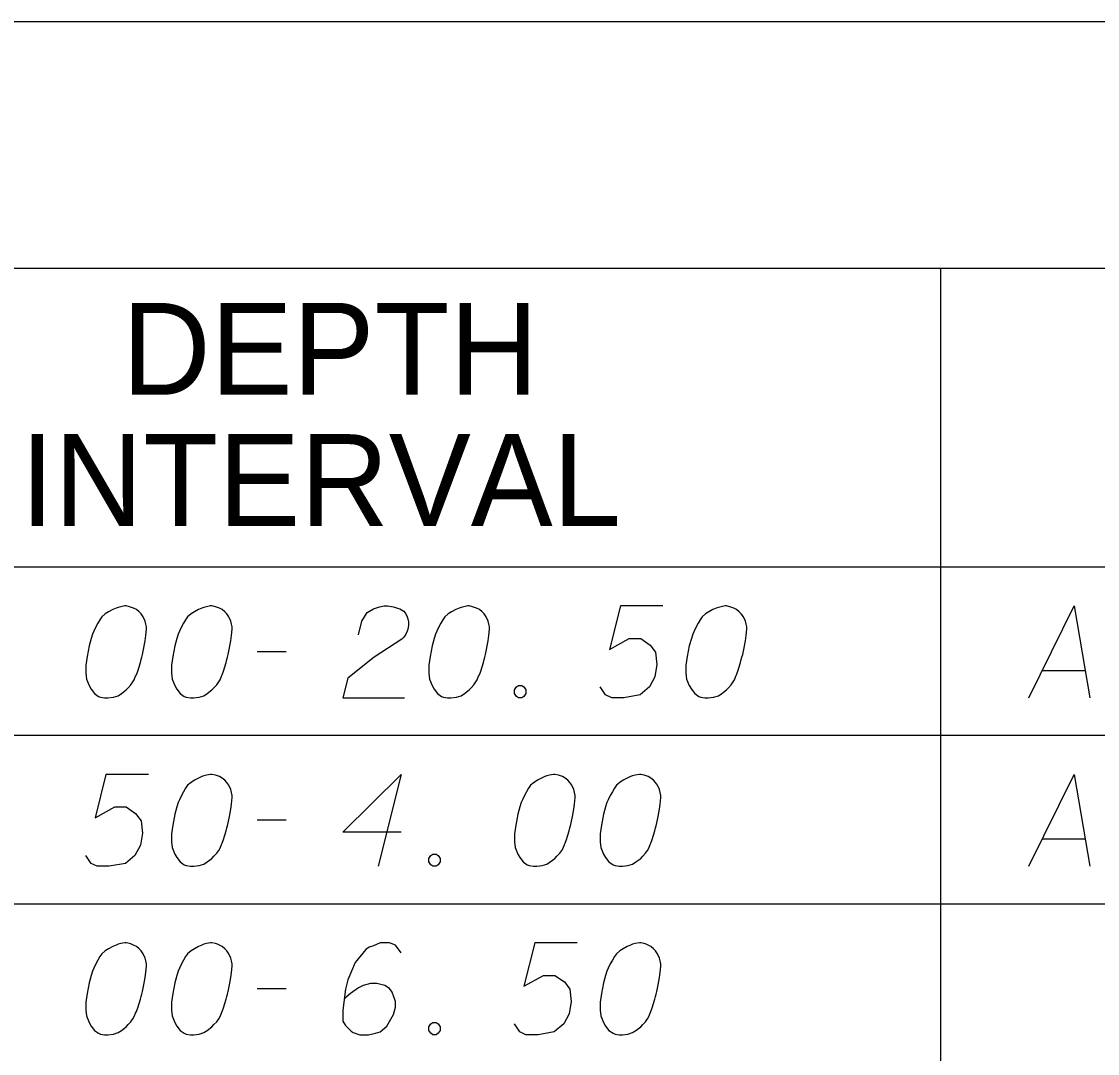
# Model space of a CAD drawing. Extents: x 2074207 to 2076812, y 516372 to 523312.
# Drawn here: x 2076397 to 2076453.3, y 520053.2 to 520107.1 of the extents above; entities that cross this region are included whole.
import ezdxf

# ---------------------------------------------------------------- set-up
doc = ezdxf.new("R2010")
doc.units = 0
for name, color, linetype in [('Prop DirtTable_ Soil Test Results - Outline (Major)', 7, 'Continuous'), ('Prop DirtTable_ Soil Test Results - Outline (Minor)', 7, 'Continuous'), ('Prop DirtTable_ Soil Test Results - Tx (Header - Small)', 7, 'Continuous'), ('Prop DirtTable_ Soil Test Results - Tx (Sample Data)', 7, 'Continuous')]:
    doc.layers.add(name, color=color, linetype=linetype)

msp = doc.modelspace()

# ---------------------------------------------------------------- linework, layer by layer
at = {"layer": 'Prop DirtTable_ Soil Test Results - Outline (Major)'}
for p, q in [((2076260.609, 520107.121), (2076811.903, 520107.121)), ((2076260.609, 520078.635), (2076811.903, 520078.635)), ((2076260.609, 520078.635), (2076811.903, 520078.635))]:
    msp.add_line(p, q, dxfattribs=at)
at = {"layer": 'Prop DirtTable_ Soil Test Results - Outline (Minor)'}
for p, q in [((2076260.609, 520094.235), (2076811.903, 520094.235)), ((2076445.062, 520094.235), (2076445.062, 520069.835)), ((2076260.609, 520069.835), (2076811.903, 520069.835)), ((2076260.609, 520069.835), (2076811.903, 520069.835)), ((2076445.063, 520069.835), (2076445.063, 520061.035)), ((2076260.609, 520061.035), (2076811.903, 520061.035)), ((2076260.609, 520061.035), (2076811.903, 520061.035)), ((2076445.063, 520061.035), (2076445.063, 520052.235))]:
    msp.add_line(p, q, dxfattribs=at)
at = {"layer": 'Prop DirtTable_ Soil Test Results - Tx (Sample Data)'}
for points in [[(2076402.512, 520076.591), (2076402.442, 520076.591), (2076402.23, 520076.553), (2076402.089, 520076.515), (2076401.983, 520076.477), (2076401.807, 520076.402), (2076401.595, 520076.288), (2076401.419, 520076.175), (2076401.242, 520076.024), (2076401.136, 520075.873), (2076401.031, 520075.684), (2076400.925, 520075.495), (2076400.819, 520075.268), (2076400.748, 520075.117), (2076400.678, 520074.89), (2076400.572, 520074.512), (2076400.466, 520073.945), (2076400.396, 520073.491), (2076400.396, 520073.076), (2076400.431, 520072.773), (2076400.572, 520072.433), (2076400.678, 520072.244), (2076400.854, 520072.017), (2076401.066, 520071.866), (2076401.172, 520071.828), (2076401.383, 520071.791), (2076401.56, 520071.791), (2076401.842, 520071.828), (2076402.089, 520071.904), (2076402.265, 520072.017), (2076402.512, 520072.206), (2076402.618, 520072.32), (2076402.759, 520072.471), (2076402.865, 520072.622), (2076402.935, 520072.736), (2076403.006, 520072.925), (2076403.041, 520073), (2076403.112, 520073.189), (2076403.182, 520073.416), (2076403.253, 520073.643), (2076403.288, 520073.794), (2076403.323, 520073.907), (2076403.359, 520074.058), (2076403.429, 520074.399), (2076403.465, 520074.588), (2076403.5, 520074.777), (2076403.535, 520075.041), (2076403.57, 520075.381), (2076403.57, 520075.495), (2076403.535, 520075.646), (2076403.5, 520075.797), (2076403.394, 520076.024), (2076403.288, 520076.175), (2076403.182, 520076.288), (2076403.041, 520076.402), (2076402.9, 520076.477), (2076402.794, 520076.515), (2076402.689, 520076.553), (2076402.512, 520076.591)], [(2076406.992, 520076.591), (2076406.922, 520076.591), (2076406.71, 520076.553), (2076406.569, 520076.515), (2076406.463, 520076.477), (2076406.287, 520076.402), (2076406.075, 520076.288), (2076405.899, 520076.175), (2076405.722, 520076.024), (2076405.616, 520075.873), (2076405.511, 520075.684), (2076405.405, 520075.495), (2076405.299, 520075.268), (2076405.228, 520075.117), (2076405.158, 520074.89), (2076405.052, 520074.512), (2076404.946, 520073.945), (2076404.876, 520073.491), (2076404.876, 520073.076), (2076404.911, 520072.773), (2076405.052, 520072.433), (2076405.158, 520072.244), (2076405.334, 520072.017), (2076405.546, 520071.866), (2076405.652, 520071.828), (2076405.863, 520071.791), (2076406.04, 520071.791), (2076406.322, 520071.828), (2076406.569, 520071.904), (2076406.745, 520072.017), (2076406.992, 520072.206), (2076407.098, 520072.32), (2076407.239, 520072.471), (2076407.345, 520072.622), (2076407.415, 520072.736), (2076407.486, 520072.925), (2076407.521, 520073), (2076407.592, 520073.189), (2076407.662, 520073.416), (2076407.733, 520073.643), (2076407.768, 520073.794), (2076407.803, 520073.907), (2076407.839, 520074.058), (2076407.909, 520074.399), (2076407.945, 520074.588), (2076407.98, 520074.777), (2076408.015, 520075.041), (2076408.05, 520075.381), (2076408.05, 520075.495), (2076408.015, 520075.646), (2076407.98, 520075.797), (2076407.874, 520076.024), (2076407.768, 520076.175), (2076407.662, 520076.288), (2076407.521, 520076.402), (2076407.38, 520076.477), (2076407.274, 520076.515), (2076407.169, 520076.553), (2076406.992, 520076.591)], [(2076414.647, 520075.079), (2076414.823, 520075.797), (2076415.106, 520076.251), (2076415.423, 520076.44), (2076415.74, 520076.553), (2076415.987, 520076.591), (2076416.164, 520076.591), (2076416.481, 520076.553), (2076416.693, 520076.477), (2076416.799, 520076.44), (2076417.01, 520076.326), (2076417.116, 520076.175), (2076417.187, 520076.024), (2076417.222, 520075.91), (2076417.257, 520075.759), (2076417.257, 520075.57), (2076417.222, 520075.381), (2076417.187, 520075.268), (2076417.116, 520075.117), (2076417.01, 520074.965), (2076416.905, 520074.852), (2076415.458, 520073.907), (2076414.083, 520072.811), (2076413.836, 520071.791), (2076417.046, 520071.791)], [(2076420.432, 520076.591), (2076420.362, 520076.591), (2076420.15, 520076.553), (2076420.009, 520076.515), (2076419.903, 520076.477), (2076419.727, 520076.402), (2076419.515, 520076.288), (2076419.339, 520076.175), (2076419.162, 520076.024), (2076419.056, 520075.873), (2076418.951, 520075.684), (2076418.845, 520075.495), (2076418.739, 520075.268), (2076418.668, 520075.117), (2076418.598, 520074.89), (2076418.492, 520074.512), (2076418.386, 520073.945), (2076418.316, 520073.491), (2076418.316, 520073.076), (2076418.351, 520072.773), (2076418.492, 520072.433), (2076418.598, 520072.244), (2076418.774, 520072.017), (2076418.986, 520071.866), (2076419.092, 520071.828), (2076419.303, 520071.791), (2076419.48, 520071.791), (2076419.762, 520071.828), (2076420.009, 520071.904), (2076420.185, 520072.017), (2076420.432, 520072.206), (2076420.538, 520072.32), (2076420.679, 520072.471), (2076420.785, 520072.622), (2076420.855, 520072.736), (2076420.926, 520072.925), (2076420.961, 520073), (2076421.032, 520073.189), (2076421.102, 520073.416), (2076421.173, 520073.643), (2076421.208, 520073.794), (2076421.243, 520073.907), (2076421.279, 520074.058), (2076421.349, 520074.399), (2076421.385, 520074.588), (2076421.42, 520074.777), (2076421.455, 520075.041), (2076421.49, 520075.381), (2076421.49, 520075.495), (2076421.455, 520075.646), (2076421.42, 520075.797), (2076421.314, 520076.024), (2076421.208, 520076.175), (2076421.102, 520076.288), (2076420.961, 520076.402), (2076420.82, 520076.477), (2076420.714, 520076.515), (2076420.609, 520076.553), (2076420.432, 520076.591)], [(2076430.556, 520076.591), (2076428.334, 520076.591), (2076427.769, 520074.323), (2076428.792, 520074.89), (2076429.392, 520074.89), (2076429.886, 520074.55), (2076430.168, 520074.172), (2076430.239, 520073.529), (2076430.133, 520072.887), (2076429.851, 520072.358), (2076429.357, 520071.942), (2076428.51, 520071.791), (2076427.875, 520071.791), (2076427.558, 520071.942), (2076427.276, 520072.358)], [(2076433.872, 520076.591), (2076433.802, 520076.591), (2076433.59, 520076.553), (2076433.449, 520076.515), (2076433.343, 520076.477), (2076433.167, 520076.402), (2076432.955, 520076.288), (2076432.779, 520076.175), (2076432.602, 520076.024), (2076432.496, 520075.873), (2076432.391, 520075.684), (2076432.285, 520075.495), (2076432.179, 520075.268), (2076432.108, 520075.117), (2076432.038, 520074.89), (2076431.932, 520074.512), (2076431.826, 520073.945), (2076431.756, 520073.491), (2076431.756, 520073.076), (2076431.791, 520072.773), (2076431.932, 520072.433), (2076432.038, 520072.244), (2076432.214, 520072.017), (2076432.426, 520071.866), (2076432.532, 520071.828), (2076432.743, 520071.791), (2076432.92, 520071.791), (2076433.202, 520071.828), (2076433.449, 520071.904), (2076433.625, 520072.017), (2076433.872, 520072.206), (2076433.978, 520072.32), (2076434.119, 520072.471), (2076434.225, 520072.622), (2076434.295, 520072.736), (2076434.366, 520072.925), (2076434.401, 520073), (2076434.472, 520073.189), (2076434.542, 520073.416), (2076434.613, 520073.643), (2076434.648, 520073.794), (2076434.683, 520073.907), (2076434.719, 520074.058), (2076434.789, 520074.399), (2076434.825, 520074.588), (2076434.86, 520074.777), (2076434.895, 520075.041), (2076434.93, 520075.381), (2076434.93, 520075.495), (2076434.895, 520075.646), (2076434.86, 520075.797), (2076434.754, 520076.024), (2076434.648, 520076.175), (2076434.542, 520076.288), (2076434.401, 520076.402), (2076434.26, 520076.477), (2076434.154, 520076.515), (2076434.049, 520076.553), (2076433.872, 520076.591)], [(2076449.676, 520071.791), (2076452.039, 520076.591), (2076452.85, 520071.791)], [(2076409.356, 520074.21), (2076410.872, 520074.21)], [(2076450.381, 520073.227), (2076452.603, 520073.227)], [(2076423.007, 520072.433), (2076423.184, 520072.433), (2076423.289, 520072.358), (2076423.395, 520072.206), (2076423.395, 520072.017), (2076423.289, 520071.866), (2076423.184, 520071.791), (2076423.007, 520071.791), (2076422.901, 520071.866), (2076422.796, 520072.017), (2076422.796, 520072.206), (2076422.901, 520072.358), (2076423.007, 520072.433)], [(2076403.676, 520067.791), (2076401.454, 520067.791), (2076400.889, 520065.523), (2076401.912, 520066.09), (2076402.512, 520066.09), (2076403.006, 520065.75), (2076403.288, 520065.372), (2076403.359, 520064.729), (2076403.253, 520064.087), (2076402.971, 520063.558), (2076402.477, 520063.142), (2076401.63, 520062.991), (2076400.995, 520062.991), (2076400.678, 520063.142), (2076400.396, 520063.558)], [(2076406.992, 520067.791), (2076406.922, 520067.791), (2076406.71, 520067.753), (2076406.569, 520067.715), (2076406.463, 520067.677), (2076406.287, 520067.602), (2076406.075, 520067.488), (2076405.899, 520067.375), (2076405.722, 520067.224), (2076405.616, 520067.073), (2076405.511, 520066.884), (2076405.405, 520066.695), (2076405.299, 520066.468), (2076405.228, 520066.317), (2076405.158, 520066.09), (2076405.052, 520065.712), (2076404.946, 520065.145), (2076404.876, 520064.691), (2076404.876, 520064.276), (2076404.911, 520063.973), (2076405.052, 520063.633), (2076405.158, 520063.444), (2076405.334, 520063.217), (2076405.546, 520063.066), (2076405.652, 520063.028), (2076405.863, 520062.991), (2076406.04, 520062.991), (2076406.322, 520063.028), (2076406.569, 520063.104), (2076406.745, 520063.217), (2076406.992, 520063.406), (2076407.098, 520063.52), (2076407.239, 520063.671), (2076407.345, 520063.822), (2076407.415, 520063.936), (2076407.486, 520064.125), (2076407.521, 520064.2), (2076407.592, 520064.389), (2076407.662, 520064.616), (2076407.733, 520064.843), (2076407.768, 520064.994), (2076407.803, 520065.107), (2076407.839, 520065.258), (2076407.909, 520065.599), (2076407.945, 520065.788), (2076407.98, 520065.977), (2076408.015, 520066.241), (2076408.05, 520066.581), (2076408.05, 520066.695), (2076408.015, 520066.846), (2076407.98, 520066.997), (2076407.874, 520067.224), (2076407.768, 520067.375), (2076407.662, 520067.488), (2076407.521, 520067.602), (2076407.38, 520067.677), (2076407.274, 520067.715), (2076407.169, 520067.753), (2076406.992, 520067.791)], [(2076416.869, 520064.767), (2076413.836, 520064.767), (2076416.869, 520067.791), (2076415.67, 520062.991)], [(2076424.912, 520067.791), (2076424.842, 520067.791), (2076424.63, 520067.753), (2076424.489, 520067.715), (2076424.383, 520067.677), (2076424.207, 520067.602), (2076423.995, 520067.488), (2076423.819, 520067.375), (2076423.642, 520067.224), (2076423.536, 520067.073), (2076423.431, 520066.884), (2076423.325, 520066.695), (2076423.219, 520066.468), (2076423.148, 520066.317), (2076423.078, 520066.09), (2076422.972, 520065.712), (2076422.866, 520065.145), (2076422.796, 520064.691), (2076422.796, 520064.276), (2076422.831, 520063.973), (2076422.972, 520063.633), (2076423.078, 520063.444), (2076423.254, 520063.217), (2076423.466, 520063.066), (2076423.572, 520063.028), (2076423.783, 520062.991), (2076423.96, 520062.991), (2076424.242, 520063.028), (2076424.489, 520063.104), (2076424.665, 520063.217), (2076424.912, 520063.406), (2076425.018, 520063.52), (2076425.159, 520063.671), (2076425.265, 520063.822), (2076425.335, 520063.936), (2076425.406, 520064.125), (2076425.441, 520064.2), (2076425.512, 520064.389), (2076425.582, 520064.616), (2076425.653, 520064.843), (2076425.688, 520064.994), (2076425.723, 520065.107), (2076425.759, 520065.258), (2076425.829, 520065.599), (2076425.865, 520065.788), (2076425.9, 520065.977), (2076425.935, 520066.241), (2076425.97, 520066.581), (2076425.97, 520066.695), (2076425.935, 520066.846), (2076425.9, 520066.997), (2076425.794, 520067.224), (2076425.688, 520067.375), (2076425.582, 520067.488), (2076425.441, 520067.602), (2076425.3, 520067.677), (2076425.194, 520067.715), (2076425.089, 520067.753), (2076424.912, 520067.791)], [(2076429.392, 520067.791), (2076429.322, 520067.791), (2076429.11, 520067.753), (2076428.969, 520067.715), (2076428.863, 520067.677), (2076428.687, 520067.602), (2076428.475, 520067.488), (2076428.299, 520067.375), (2076428.122, 520067.224), (2076428.016, 520067.073), (2076427.911, 520066.884), (2076427.805, 520066.695), (2076427.699, 520066.468), (2076427.628, 520066.317), (2076427.558, 520066.09), (2076427.452, 520065.712), (2076427.346, 520065.145), (2076427.276, 520064.691), (2076427.276, 520064.276), (2076427.311, 520063.973), (2076427.452, 520063.633), (2076427.558, 520063.444), (2076427.734, 520063.217), (2076427.946, 520063.066), (2076428.052, 520063.028), (2076428.263, 520062.991), (2076428.44, 520062.991), (2076428.722, 520063.028), (2076428.969, 520063.104), (2076429.145, 520063.217), (2076429.392, 520063.406), (2076429.498, 520063.52), (2076429.639, 520063.671), (2076429.745, 520063.822), (2076429.815, 520063.936), (2076429.886, 520064.125), (2076429.921, 520064.2), (2076429.992, 520064.389), (2076430.062, 520064.616), (2076430.133, 520064.843), (2076430.168, 520064.994), (2076430.203, 520065.107), (2076430.239, 520065.258), (2076430.309, 520065.599), (2076430.345, 520065.788), (2076430.38, 520065.977), (2076430.415, 520066.241), (2076430.45, 520066.581), (2076430.45, 520066.695), (2076430.415, 520066.846), (2076430.38, 520066.997), (2076430.274, 520067.224), (2076430.168, 520067.375), (2076430.062, 520067.488), (2076429.921, 520067.602), (2076429.78, 520067.677), (2076429.674, 520067.715), (2076429.569, 520067.753), (2076429.392, 520067.791)], [(2076449.676, 520062.991), (2076452.039, 520067.791), (2076452.85, 520062.991)], [(2076409.356, 520065.41), (2076410.872, 520065.41)], [(2076450.381, 520064.427), (2076452.603, 520064.427)], [(2076418.527, 520063.633), (2076418.704, 520063.633), (2076418.809, 520063.558), (2076418.915, 520063.406), (2076418.915, 520063.217), (2076418.809, 520063.066), (2076418.704, 520062.991), (2076418.527, 520062.991), (2076418.421, 520063.066), (2076418.316, 520063.217), (2076418.316, 520063.406), (2076418.421, 520063.558), (2076418.527, 520063.633)], [(2076402.512, 520058.991), (2076402.442, 520058.991), (2076402.23, 520058.953), (2076402.089, 520058.915), (2076401.983, 520058.877), (2076401.807, 520058.802), (2076401.595, 520058.688), (2076401.419, 520058.575), (2076401.242, 520058.424), (2076401.136, 520058.273), (2076401.031, 520058.084), (2076400.925, 520057.895), (2076400.819, 520057.668), (2076400.748, 520057.517), (2076400.678, 520057.29), (2076400.572, 520056.912), (2076400.466, 520056.345), (2076400.396, 520055.891), (2076400.396, 520055.476), (2076400.431, 520055.173), (2076400.572, 520054.833), (2076400.678, 520054.644), (2076400.854, 520054.417), (2076401.066, 520054.266), (2076401.172, 520054.228), (2076401.383, 520054.191), (2076401.56, 520054.191), (2076401.842, 520054.228), (2076402.089, 520054.304), (2076402.265, 520054.417), (2076402.512, 520054.606), (2076402.618, 520054.72), (2076402.759, 520054.871), (2076402.865, 520055.022), (2076402.935, 520055.136), (2076403.006, 520055.325), (2076403.041, 520055.4), (2076403.112, 520055.589), (2076403.182, 520055.816), (2076403.253, 520056.043), (2076403.288, 520056.194), (2076403.323, 520056.307), (2076403.359, 520056.458), (2076403.429, 520056.799), (2076403.465, 520056.988), (2076403.5, 520057.177), (2076403.535, 520057.441), (2076403.57, 520057.781), (2076403.57, 520057.895), (2076403.535, 520058.046), (2076403.5, 520058.197), (2076403.394, 520058.424), (2076403.288, 520058.575), (2076403.182, 520058.688), (2076403.041, 520058.802), (2076402.9, 520058.877), (2076402.794, 520058.915), (2076402.689, 520058.953), (2076402.512, 520058.991)], [(2076406.992, 520058.991), (2076406.922, 520058.991), (2076406.71, 520058.953), (2076406.569, 520058.915), (2076406.463, 520058.877), (2076406.287, 520058.802), (2076406.075, 520058.688), (2076405.899, 520058.575), (2076405.722, 520058.424), (2076405.616, 520058.273), (2076405.511, 520058.084), (2076405.405, 520057.895), (2076405.299, 520057.668), (2076405.228, 520057.517), (2076405.158, 520057.29), (2076405.052, 520056.912), (2076404.946, 520056.345), (2076404.876, 520055.891), (2076404.876, 520055.476), (2076404.911, 520055.173), (2076405.052, 520054.833), (2076405.158, 520054.644), (2076405.334, 520054.417), (2076405.546, 520054.266), (2076405.652, 520054.228), (2076405.863, 520054.191), (2076406.04, 520054.191), (2076406.322, 520054.228), (2076406.569, 520054.304), (2076406.745, 520054.417), (2076406.992, 520054.606), (2076407.098, 520054.72), (2076407.239, 520054.871), (2076407.345, 520055.022), (2076407.415, 520055.136), (2076407.486, 520055.325), (2076407.521, 520055.4), (2076407.592, 520055.589), (2076407.662, 520055.816), (2076407.733, 520056.043), (2076407.768, 520056.194), (2076407.803, 520056.307), (2076407.839, 520056.458), (2076407.909, 520056.799), (2076407.945, 520056.988), (2076407.98, 520057.177), (2076408.015, 520057.441), (2076408.05, 520057.781), (2076408.05, 520057.895), (2076408.015, 520058.046), (2076407.98, 520058.197), (2076407.874, 520058.424), (2076407.768, 520058.575), (2076407.662, 520058.688), (2076407.521, 520058.802), (2076407.38, 520058.877), (2076407.274, 520058.915), (2076407.169, 520058.953), (2076406.992, 520058.991)], [(2076416.869, 520058.462), (2076416.587, 520058.877), (2076416.27, 520058.991), (2076415.776, 520058.991), (2076415.423, 520058.84), (2076415.211, 520058.764), (2076415.035, 520058.651), (2076414.471, 520057.97), (2076414.083, 520057.063), (2076413.977, 520056.572), (2076413.836, 520055.476), (2076413.836, 520054.909), (2076413.977, 520054.682), (2076414.259, 520054.38), (2076414.365, 520054.304), (2076414.718, 520054.191), (2076415.176, 520054.191), (2076415.529, 520054.266), (2076415.776, 520054.342), (2076416.129, 520054.644), (2076416.481, 520055.249), (2076416.587, 520055.627), (2076416.587, 520055.929), (2076416.411, 520056.421), (2076416.27, 520056.61), (2076416.023, 520056.761), (2076415.599, 520056.874), (2076415.282, 520056.874), (2076414.894, 520056.761), (2076414.647, 520056.647), (2076414.224, 520056.345), (2076414.012, 520056.156), (2076413.906, 520056.043)], [(2076426.076, 520058.991), (2076423.854, 520058.991), (2076423.289, 520056.723), (2076424.312, 520057.29), (2076424.912, 520057.29), (2076425.406, 520056.95), (2076425.688, 520056.572), (2076425.759, 520055.929), (2076425.653, 520055.287), (2076425.371, 520054.758), (2076424.877, 520054.342), (2076424.03, 520054.191), (2076423.395, 520054.191), (2076423.078, 520054.342), (2076422.796, 520054.758)], [(2076429.392, 520058.991), (2076429.322, 520058.991), (2076429.11, 520058.953), (2076428.969, 520058.915), (2076428.863, 520058.877), (2076428.687, 520058.802), (2076428.475, 520058.688), (2076428.299, 520058.575), (2076428.122, 520058.424), (2076428.016, 520058.273), (2076427.911, 520058.084), (2076427.805, 520057.895), (2076427.699, 520057.668), (2076427.628, 520057.517), (2076427.558, 520057.29), (2076427.452, 520056.912), (2076427.346, 520056.345), (2076427.276, 520055.891), (2076427.276, 520055.476), (2076427.311, 520055.173), (2076427.452, 520054.833), (2076427.558, 520054.644), (2076427.734, 520054.417), (2076427.946, 520054.266), (2076428.052, 520054.228), (2076428.263, 520054.191), (2076428.44, 520054.191), (2076428.722, 520054.228), (2076428.969, 520054.304), (2076429.145, 520054.417), (2076429.392, 520054.606), (2076429.498, 520054.72), (2076429.639, 520054.871), (2076429.745, 520055.022), (2076429.815, 520055.136), (2076429.886, 520055.325), (2076429.921, 520055.4), (2076429.992, 520055.589), (2076430.062, 520055.816), (2076430.133, 520056.043), (2076430.168, 520056.194), (2076430.203, 520056.307), (2076430.239, 520056.458), (2076430.309, 520056.799), (2076430.345, 520056.988), (2076430.38, 520057.177), (2076430.415, 520057.441), (2076430.45, 520057.781), (2076430.45, 520057.895), (2076430.415, 520058.046), (2076430.38, 520058.197), (2076430.274, 520058.424), (2076430.168, 520058.575), (2076430.062, 520058.688), (2076429.921, 520058.802), (2076429.78, 520058.877), (2076429.674, 520058.915), (2076429.569, 520058.953), (2076429.392, 520058.991)], [(2076409.356, 520056.61), (2076410.872, 520056.61)], [(2076418.527, 520054.833), (2076418.704, 520054.833), (2076418.809, 520054.758), (2076418.915, 520054.606), (2076418.915, 520054.417), (2076418.809, 520054.266), (2076418.704, 520054.191), (2076418.527, 520054.191), (2076418.421, 520054.266), (2076418.316, 520054.417), (2076418.316, 520054.606), (2076418.421, 520054.758), (2076418.527, 520054.833)]]:
    msp.add_lwpolyline(points, dxfattribs=at)

# ---------------------------------------------------------------- texts
at = {"layer": 'Prop DirtTable_ Soil Test Results - Tx (Header - Small)'}
for s, p in [('DEPTH', (2076402.289, 520087.622)), ('INTERVAL', (2076396.977, 520080.765))]:
    msp.add_text(s, height=4.8, dxfattribs=at).set_placement(p)

doc.saveas('drawing.dxf')
